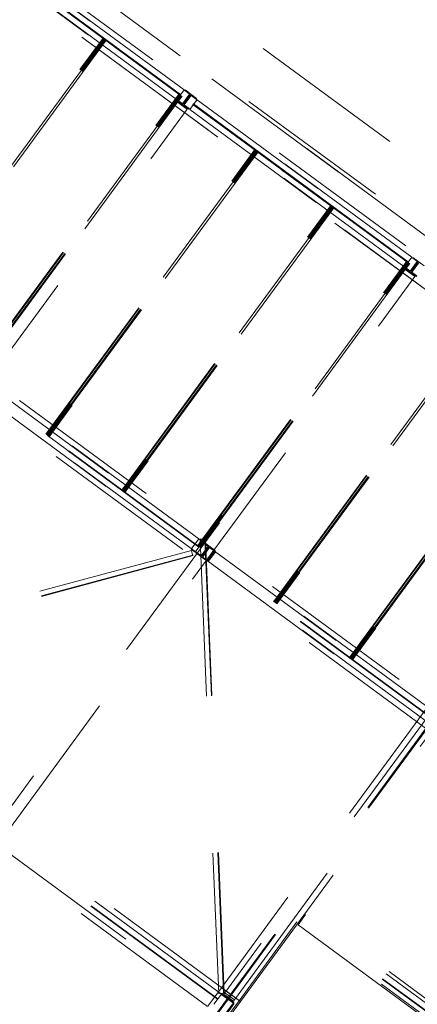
# Model space of a CAD drawing. Header units: metres. Extents: x 135583 to 135939, y 457896 to 458258.
# Tile 478 of 599: x 135749 to 135754, y 458068 to 458080. Entities that reach past the tile are written whole.
import ezdxf

# ---------------------------------------------------------------- set-up
doc = ezdxf.new("R2010")
doc.units = ezdxf.units.M
doc.linetypes.add('Hidden', pattern=[4, 2, -2])
doc.layers.add('NIEUWE INSTALLATIE', color=250, linetype='Continuous', lineweight=0)

msp = doc.modelspace()

# ---------------------------------------------------------------- linework, layer by layer
at = {"layer": 'NIEUWE INSTALLATIE', "linetype": 'Hidden'}
for p, q in [((135742.39, 458086.823), (135754.076, 458078.238)), ((135742.39, 458086.823), (135754.076, 458078.238)), ((135759.936, 458073.126), (135742.005, 458086.299)), ((135759.936, 458073.126), (135742.005, 458086.299)), ((135762.687, 458071.043), (135742.782, 458085.667)), ((135762.687, 458071.043), (135742.782, 458085.667)), ((135756.809, 458074.865), (135742.303, 458085.522)), ((135756.809, 458074.865), (135742.303, 458085.522)), ((135742.593, 458085.495), (135761.33, 458071.729)), ((135742.593, 458085.495), (135761.33, 458071.729)), ((135742.943, 458085.549), (135762.687, 458071.043)), ((135742.943, 458085.549), (135762.687, 458071.043)), ((135739.639, 458081.896), (135754.145, 458071.238)), ((135739.639, 458081.896), (135754.145, 458071.238)), ((135748.241, 458081.253), (135751.121, 458079.137)), ((135748.241, 458081.253), (135751.121, 458079.137)), ((135751.033, 458079.016), (135748.152, 458081.132)), ((135751.033, 458079.016), (135748.152, 458081.132)), ((135751.003, 458079.127), (135748.267, 458081.137)), ((135751.003, 458079.127), (135748.267, 458081.137)), ((135751.006, 458079.132), (135748.271, 458081.142)), ((135751.006, 458079.132), (135748.271, 458081.142)), ((135751.052, 458079.194), (135748.316, 458081.204)), ((135751.052, 458079.194), (135748.316, 458081.204)), ((135761.032, 458071.576), (135748.218, 458080.99)), ((135761.153, 458071.488), (135748.218, 458080.99)), ((135761.032, 458071.576), (135748.218, 458080.99)), ((135761.153, 458071.488), (135748.218, 458080.99)), ((135748.221, 458081.075), (135750.957, 458079.065)), ((135748.221, 458081.075), (135750.957, 458079.065)), ((135747.355, 458076.227), (135750.019, 458079.853)), ((135747.355, 458076.227), (135750.019, 458079.853)), ((135747.362, 458076.222), (135750.026, 458079.848)), ((135747.362, 458076.222), (135750.026, 458079.848)), ((135750.036, 458079.841), (135747.371, 458076.215)), ((135750.036, 458079.841), (135747.371, 458076.215)), ((135747.379, 458076.209), (135750.044, 458079.835)), ((135747.379, 458076.209), (135750.044, 458079.835)), ((135747.389, 458076.202), (135750.053, 458079.829)), ((135747.389, 458076.202), (135750.053, 458079.829)), ((135750.06, 458079.824), (135747.395, 458076.197)), ((135750.06, 458079.824), (135747.395, 458076.197)), ((135754.257, 458070.97), (135742.653, 458079.495)), ((135754.257, 458070.97), (135742.653, 458079.495)), ((135748.322, 458075.516), (135750.987, 458079.143)), ((135748.322, 458075.516), (135750.987, 458079.143)), ((135748.329, 458075.511), (135750.993, 458079.138)), ((135748.329, 458075.511), (135750.993, 458079.138)), ((135751.003, 458079.131), (135748.338, 458075.504)), ((135751.003, 458079.131), (135748.338, 458075.504)), ((135748.346, 458075.498), (135751.011, 458079.125)), ((135748.346, 458075.498), (135751.011, 458079.125)), ((135748.356, 458075.492), (135751.02, 458079.118)), ((135748.356, 458075.492), (135751.02, 458079.118)), ((135751.052, 458079.194), (135750.957, 458079.065)), ((135751.052, 458079.194), (135750.957, 458079.065)), ((135751.027, 458079.113), (135750.969, 458079.034)), ((135751.027, 458079.113), (135750.969, 458079.034)), ((135751.121, 458079.137), (135751.033, 458079.016)), ((135751.121, 458079.137), (135751.033, 458079.016)), ((135751.121, 458079.12), (135751.049, 458079.021)), ((135751.121, 458079.12), (135751.049, 458079.021)), ((135751.142, 458079.122), (135751.053, 458079.001)), ((135751.142, 458079.122), (135751.053, 458079.001)), ((135751.054, 458079.018), (135751.126, 458079.116)), ((135751.054, 458079.018), (135751.126, 458079.116)), ((135751.065, 458079.191), (135751.06, 458079.183)), ((135751.065, 458079.191), (135751.06, 458079.183)), ((135751.06, 458079.183), (135751.118, 458079.141)), ((135751.06, 458079.183), (135751.118, 458079.141)), ((135751.21, 458079.084), (135751.065, 458079.191)), ((135751.21, 458079.084), (135751.065, 458079.191)), ((135751.142, 458079.122), (135754.023, 458077.005)), ((135751.142, 458079.122), (135754.023, 458077.005)), ((135751.147, 458079.119), (135751.205, 458079.077)), ((135751.147, 458079.119), (135751.205, 458079.077)), ((135751.205, 458079.077), (135751.21, 458079.084)), ((135751.205, 458079.077), (135751.21, 458079.084)), ((135750.969, 458079.034), (135745.769, 458071.956)), ((135750.969, 458079.034), (135745.769, 458071.956)), ((135750.97, 458079.061), (135750.964, 458079.053)), ((135750.97, 458079.061), (135750.964, 458079.053)), ((135750.964, 458079.053), (135751.109, 458078.946)), ((135750.964, 458079.053), (135751.109, 458078.946)), ((135750.969, 458079.034), (135751.09, 458078.945)), ((135750.969, 458079.034), (135751.09, 458078.945)), ((135751.028, 458079.018), (135750.97, 458079.061)), ((135751.028, 458079.018), (135750.97, 458079.061)), ((135753.934, 458076.884), (135751.053, 458079.001)), ((135753.934, 458076.884), (135751.053, 458079.001)), ((135751.115, 458078.954), (135751.057, 458078.997)), ((135751.115, 458078.954), (135751.057, 458078.997)), ((135751.123, 458078.943), (135751.217, 458079.072)), ((135751.123, 458078.943), (135751.217, 458079.072)), ((135751.17, 458079.014), (135751.164, 458079.006)), ((135751.17, 458079.014), (135751.164, 458079.006)), ((135751.164, 458079.006), (135753.866, 458077.021)), ((135751.164, 458079.006), (135753.866, 458077.021)), ((135751.164, 458079.006), (135753.866, 458077.021)), ((135751.164, 458079.006), (135751.204, 458078.977)), ((135751.164, 458079.006), (135751.204, 458078.977)), ((135753.904, 458076.996), (135751.168, 458079.005)), ((135753.904, 458076.996), (135751.168, 458079.005)), ((135751.17, 458079.014), (135753.872, 458077.029)), ((135751.17, 458079.014), (135753.872, 458077.029)), ((135751.17, 458079.014), (135753.872, 458077.029)), ((135751.21, 458078.985), (135751.17, 458079.014)), ((135751.21, 458078.985), (135751.17, 458079.014)), ((135753.907, 458077), (135751.172, 458079.01)), ((135753.907, 458077), (135751.172, 458079.01)), ((135751.204, 458078.977), (135751.21, 458078.985)), ((135751.204, 458078.977), (135751.21, 458078.985)), ((135753.906, 458076.992), (135751.204, 458078.977)), ((135753.906, 458076.992), (135751.204, 458078.977)), ((135753.912, 458077), (135751.21, 458078.985)), ((135753.912, 458077), (135751.21, 458078.985)), ((135753.953, 458077.062), (135751.217, 458079.072)), ((135753.953, 458077.062), (135751.217, 458079.072)), ((135745.89, 458071.868), (135751.09, 458078.945)), ((135745.89, 458071.868), (135751.09, 458078.945)), ((135751.109, 458078.946), (135751.115, 458078.954)), ((135751.109, 458078.946), (135751.115, 458078.954)), ((135751.123, 458078.943), (135753.858, 458076.934)), ((135751.123, 458078.943), (135753.858, 458076.934)), ((135749.289, 458074.806), (135751.954, 458078.432)), ((135749.289, 458074.806), (135751.954, 458078.432)), ((135749.296, 458074.801), (135751.96, 458078.427)), ((135749.296, 458074.801), (135751.96, 458078.427)), ((135751.97, 458078.42), (135749.305, 458074.794)), ((135751.97, 458078.42), (135749.305, 458074.794)), ((135749.313, 458074.788), (135751.978, 458078.414)), ((135749.313, 458074.788), (135751.978, 458078.414)), ((135749.323, 458074.781), (135751.987, 458078.408)), ((135749.323, 458074.781), (135751.987, 458078.408)), ((135751.994, 458078.403), (135749.33, 458074.776)), ((135751.994, 458078.403), (135749.33, 458074.776)), ((135737.265, 458078.242), (135754.43, 458065.631)), ((135737.265, 458078.242), (135754.43, 458065.631)), ((135736.845, 458078.178), (135755.703, 458064.324)), ((135736.845, 458078.178), (135755.703, 458064.324)), ((135750.256, 458074.095), (135752.921, 458077.722)), ((135750.256, 458074.095), (135752.921, 458077.722)), ((135750.263, 458074.09), (135752.927, 458077.717)), ((135750.263, 458074.09), (135752.927, 458077.717)), ((135752.937, 458077.71), (135750.272, 458074.083)), ((135752.937, 458077.71), (135750.272, 458074.083)), ((135750.281, 458074.077), (135752.945, 458077.704)), ((135750.281, 458074.077), (135752.945, 458077.704)), ((135745.731, 458077.606), (135758.545, 458068.192)), ((135745.731, 458077.606), (135758.666, 458068.103)), ((135745.731, 458077.606), (135758.545, 458068.192)), ((135745.731, 458077.606), (135758.666, 458068.103)), ((135750.29, 458074.071), (135752.954, 458077.697)), ((135750.29, 458074.071), (135752.954, 458077.697)), ((135752.961, 458077.692), (135750.297, 458074.066)), ((135752.961, 458077.692), (135750.297, 458074.066)), ((135751.223, 458073.385), (135753.888, 458077.011)), ((135751.223, 458073.385), (135753.888, 458077.011)), ((135751.23, 458073.38), (135753.895, 458077.006)), ((135751.23, 458073.38), (135753.895, 458077.006)), ((135753.904, 458076.999), (135751.24, 458073.373)), ((135753.904, 458076.999), (135751.24, 458073.373)), ((135751.248, 458073.367), (135753.912, 458076.993)), ((135751.248, 458073.367), (135753.912, 458076.993)), ((135751.257, 458073.36), (135753.921, 458076.987)), ((135751.257, 458073.36), (135753.921, 458076.987)), ((135753.953, 458077.062), (135753.858, 458076.934)), ((135753.953, 458077.062), (135753.858, 458076.934)), ((135753.872, 458077.029), (135753.866, 458077.021)), ((135753.872, 458077.029), (135753.866, 458077.021)), ((135753.872, 458077.029), (135753.866, 458077.021)), ((135753.866, 458077.021), (135753.906, 458076.992)), ((135753.866, 458077.021), (135753.906, 458076.992)), ((135753.866, 458077.021), (135753.906, 458076.992)), ((135753.928, 458076.982), (135753.87, 458076.903)), ((135753.928, 458076.982), (135753.87, 458076.903)), ((135753.912, 458077), (135753.872, 458077.029)), ((135753.912, 458077), (135753.872, 458077.029)), ((135753.912, 458077), (135753.872, 458077.029)), ((135753.906, 458076.992), (135753.912, 458077)), ((135753.906, 458076.992), (135753.912, 458077)), ((135753.906, 458076.992), (135753.912, 458077)), ((135754.023, 458077.005), (135753.934, 458076.884)), ((135754.023, 458077.005), (135753.934, 458076.884)), ((135754.022, 458076.988), (135753.95, 458076.89)), ((135754.022, 458076.988), (135753.95, 458076.89)), ((135754.043, 458076.99), (135753.954, 458076.869)), ((135754.043, 458076.99), (135753.954, 458076.869)), ((135753.955, 458076.886), (135754.027, 458076.985)), ((135753.955, 458076.886), (135754.027, 458076.985)), ((135753.967, 458077.059), (135753.961, 458077.052)), ((135753.967, 458077.059), (135753.961, 458077.052)), ((135753.961, 458077.052), (135754.019, 458077.009)), ((135753.961, 458077.052), (135754.019, 458077.009)), ((135754.112, 458076.953), (135753.967, 458077.059)), ((135754.112, 458076.953), (135753.967, 458077.059)), ((135753.87, 458076.903), (135748.67, 458069.825)), ((135753.87, 458076.903), (135748.67, 458069.825)), ((135753.871, 458076.929), (135753.865, 458076.922)), ((135753.871, 458076.929), (135753.865, 458076.922)), ((135753.865, 458076.922), (135754.01, 458076.815)), ((135753.865, 458076.922), (135754.01, 458076.815)), ((135753.87, 458076.903), (135753.991, 458076.814)), ((135753.87, 458076.903), (135753.991, 458076.814)), ((135753.929, 458076.887), (135753.871, 458076.929)), ((135753.929, 458076.887), (135753.871, 458076.929)), ((135756.837, 458074.751), (135753.954, 458076.869)), ((135756.837, 458074.751), (135753.954, 458076.869)), ((135754.016, 458076.823), (135753.958, 458076.865)), ((135754.016, 458076.823), (135753.958, 458076.865)), ((135748.791, 458069.736), (135753.991, 458076.814)), ((135748.791, 458069.736), (135753.991, 458076.814)), ((135754.01, 458076.815), (135754.016, 458076.823)), ((135754.01, 458076.815), (135754.016, 458076.823)), ((135752.19, 458072.674), (135754.855, 458076.301)), ((135752.19, 458072.674), (135754.855, 458076.301)), ((135752.197, 458072.669), (135754.862, 458076.296)), ((135752.197, 458072.669), (135754.862, 458076.296)), ((135754.871, 458076.289), (135752.207, 458072.662)), ((135754.871, 458076.289), (135752.207, 458072.662)), ((135752.215, 458072.656), (135754.879, 458076.283)), ((135752.215, 458072.656), (135754.879, 458076.283)), ((135752.224, 458072.65), (135754.888, 458076.276)), ((135752.224, 458072.65), (135754.888, 458076.276)), ((135754.895, 458076.271), (135752.231, 458072.645)), ((135754.895, 458076.271), (135752.231, 458072.645)), ((135753.158, 458071.964), (135755.822, 458075.59)), ((135753.158, 458071.964), (135755.822, 458075.59)), ((135753.164, 458071.959), (135755.829, 458075.585)), ((135753.164, 458071.959), (135755.829, 458075.585)), ((135755.838, 458075.578), (135753.174, 458071.952)), ((135755.838, 458075.578), (135753.174, 458071.952)), ((135753.182, 458071.946), (135755.846, 458075.572)), ((135753.182, 458071.946), (135755.846, 458075.572)), ((135748.477, 458075.495), (135751.356, 458073.38)), ((135748.477, 458075.495), (135751.356, 458073.38)), ((135751.238, 458073.473), (135748.541, 458075.455)), ((135751.238, 458073.473), (135748.541, 458075.455)), ((135753.191, 458071.939), (135755.855, 458075.566)), ((135753.191, 458071.939), (135755.855, 458075.566)), ((135755.862, 458075.561), (135753.198, 458071.934)), ((135755.862, 458075.561), (135753.198, 458071.934)), ((135751.267, 458073.259), (135748.388, 458075.374)), ((135751.267, 458073.259), (135748.388, 458075.374)), ((135748.446, 458075.326), (135751.143, 458073.344)), ((135748.446, 458075.326), (135751.143, 458073.344)), ((135751.189, 458073.406), (135748.492, 458075.388)), ((135751.189, 458073.406), (135748.492, 458075.388)), ((135751.193, 458073.411), (135748.495, 458075.393)), ((135751.193, 458073.411), (135748.495, 458075.393)), ((135746.286, 458060.383), (135756.826, 458074.73)), ((135746.286, 458060.383), (135756.826, 458074.73)), ((135746.296, 458060.375), (135756.837, 458074.723)), ((135746.296, 458060.375), (135756.837, 458074.723)), ((135756.771, 458074.771), (135751.571, 458067.693)), ((135756.771, 458074.771), (135751.571, 458067.693)), ((135756.711, 458074.815), (135752.373, 458068.911)), ((135756.711, 458074.815), (135752.373, 458068.911)), ((135751.692, 458067.605), (135756.892, 458074.683)), ((135751.692, 458067.605), (135756.892, 458074.683)), ((135751.238, 458073.473), (135751.143, 458073.344)), ((135751.238, 458073.473), (135751.143, 458073.344)), ((135751.289, 458073.436), (135751.238, 458073.473)), ((135751.289, 458073.436), (135751.238, 458073.473)), ((135751.255, 458073.469), (135751.492, 458067.686)), ((135751.255, 458073.469), (135751.492, 458067.686)), ((135751.259, 458073.47), (135751.309, 458073.472)), ((135751.259, 458073.47), (135751.309, 458073.472)), ((135751.317, 458073.475), (135751.555, 458067.692)), ((135751.317, 458073.475), (135751.555, 458067.692)), ((135751.322, 458073.476), (135751.324, 458073.476)), ((135751.322, 458073.476), (135751.324, 458073.476)), ((135751.324, 458073.476), (135751.562, 458067.692)), ((135751.324, 458073.476), (135751.562, 458067.692)), ((135751.144, 458073.328), (135745.866, 458071.91)), ((135751.144, 458073.328), (135745.866, 458071.91)), ((135751.143, 458073.344), (135751.194, 458073.307)), ((135751.143, 458073.344), (135751.194, 458073.307)), ((135751.145, 458073.323), (135751.158, 458073.275)), ((135751.145, 458073.323), (135751.158, 458073.275)), ((135751.24, 458073.369), (135751.189, 458073.406)), ((135751.24, 458073.369), (135751.189, 458073.406)), ((135751.243, 458073.374), (135751.193, 458073.411)), ((135751.243, 458073.374), (135751.193, 458073.411)), ((135751.289, 458073.436), (135751.194, 458073.307)), ((135751.289, 458073.436), (135751.194, 458073.307)), ((135751.267, 458073.259), (135751.356, 458073.38)), ((135751.267, 458073.259), (135751.356, 458073.38)), ((135751.358, 458073.362), (135751.286, 458073.263)), ((135751.358, 458073.362), (135751.286, 458073.263)), ((135751.288, 458073.244), (135751.377, 458073.365)), ((135751.288, 458073.244), (135751.377, 458073.365)), ((135751.29, 458073.26), (135751.363, 458073.358)), ((135751.29, 458073.26), (135751.363, 458073.358)), ((135751.302, 458073.433), (135751.297, 458073.425)), ((135751.302, 458073.433), (135751.297, 458073.425)), ((135751.297, 458073.425), (135751.355, 458073.383)), ((135751.297, 458073.425), (135751.355, 458073.383)), ((135751.447, 458073.326), (135751.302, 458073.433)), ((135751.447, 458073.326), (135751.302, 458073.433)), ((135751.349, 458073.193), (135751.444, 458073.322)), ((135751.349, 458073.193), (135751.444, 458073.322)), ((135751.36, 458073.185), (135751.454, 458073.314)), ((135751.36, 458073.185), (135751.454, 458073.314)), ((135751.377, 458073.365), (135754.26, 458071.247)), ((135751.377, 458073.365), (135754.26, 458071.247)), ((135751.384, 458073.361), (135751.442, 458073.319)), ((135751.384, 458073.361), (135751.442, 458073.319)), ((135751.442, 458073.319), (135751.447, 458073.326)), ((135751.442, 458073.319), (135751.447, 458073.326)), ((135754.19, 458071.305), (135751.444, 458073.322)), ((135754.19, 458071.305), (135751.444, 458073.322)), ((135751.164, 458073.268), (135745.886, 458071.85)), ((135751.164, 458073.268), (135745.886, 458071.85)), ((135751.166, 458073.261), (135745.888, 458071.843)), ((135751.166, 458073.261), (135745.888, 458071.843)), ((135751.165, 458073.263), (135751.166, 458073.261)), ((135751.165, 458073.263), (135751.166, 458073.261)), ((135751.207, 458073.303), (135751.201, 458073.295)), ((135751.207, 458073.303), (135751.201, 458073.295)), ((135751.201, 458073.295), (135751.346, 458073.189)), ((135751.201, 458073.295), (135751.346, 458073.189)), ((135751.265, 458073.26), (135751.207, 458073.303)), ((135751.265, 458073.26), (135751.207, 458073.303)), ((135754.171, 458071.126), (135751.288, 458073.244)), ((135754.171, 458071.126), (135751.288, 458073.244)), ((135751.352, 458073.196), (135751.294, 458073.239)), ((135751.352, 458073.196), (135751.294, 458073.239)), ((135751.346, 458073.189), (135751.352, 458073.196)), ((135751.346, 458073.189), (135751.352, 458073.196)), ((135751.349, 458073.193), (135754.095, 458071.176)), ((135751.349, 458073.193), (135754.095, 458071.176)), ((135754.141, 458071.238), (135751.395, 458073.255)), ((135754.141, 458071.238), (135751.395, 458073.255)), ((135754.144, 458071.242), (135751.399, 458073.26)), ((135754.144, 458071.242), (135751.399, 458073.26)), ((135751.768, 458067.581), (135754.257, 458070.97)), ((135751.768, 458067.581), (135754.257, 458070.97)), ((135751.526, 458067.678), (135748.79, 458069.688)), ((135751.526, 458067.678), (135748.79, 458069.688)), ((135748.695, 458069.559), (135751.431, 458067.549)), ((135748.695, 458069.559), (135751.431, 458067.549)), ((135751.476, 458067.611), (135748.741, 458069.621)), ((135751.476, 458067.611), (135748.741, 458069.621)), ((135751.48, 458067.616), (135748.744, 458069.626)), ((135751.48, 458067.616), (135748.744, 458069.626)), ((135752.373, 458068.911), (135751.526, 458067.758)), ((135752.373, 458068.911), (135751.526, 458067.758)), ((135755.274, 458066.779), (135752.373, 458068.911)), ((135755.274, 458066.779), (135752.373, 458068.911)), ((135752.503, 458068.56), (135752.598, 458068.689)), ((135752.503, 458068.56), (135752.598, 458068.689)), ((135755.237, 458066.751), (135752.598, 458068.689)), ((135755.237, 458066.751), (135752.598, 458068.689)), ((135752.489, 458068.596), (135751.752, 458067.593)), ((135752.489, 458068.596), (135751.752, 458067.593)), ((135755.18, 458066.618), (135752.489, 458068.596)), ((135755.18, 458066.618), (135752.489, 458068.596)), ((135752.503, 458068.56), (135755.142, 458066.622)), ((135752.503, 458068.56), (135755.142, 458066.622)), ((135755.188, 458066.684), (135752.549, 458068.623)), ((135755.188, 458066.684), (135752.549, 458068.623)), ((135755.191, 458066.689), (135752.552, 458068.627)), ((135755.191, 458066.689), (135752.552, 458068.627)), ((135751.526, 458067.758), (135751.354, 458067.525)), ((135751.526, 458067.758), (135751.354, 458067.525)), ((135751.526, 458067.678), (135751.431, 458067.549)), ((135751.526, 458067.678), (135751.431, 458067.549)), ((135751.492, 458067.686), (135751.492, 458067.686)), ((135751.492, 458067.686), (135751.492, 458067.686)), ((135751.492, 458067.686), (135751.492, 458067.686)), ((135751.492, 458067.686), (135751.492, 458067.686)), ((135751.492, 458067.686), (135751.562, 458067.689)), ((135751.492, 458067.686), (135751.562, 458067.689)), ((135751.546, 458067.688), (135751.497, 458067.686)), ((135751.546, 458067.688), (135751.497, 458067.686)), ((135751.526, 458067.758), (135751.768, 458067.581)), ((135751.526, 458067.758), (135751.768, 458067.581)), ((135751.539, 458067.675), (135751.533, 458067.667)), ((135751.539, 458067.675), (135751.533, 458067.667)), ((135751.684, 458067.568), (135751.539, 458067.675)), ((135751.684, 458067.568), (135751.539, 458067.675)), ((135751.555, 458067.692), (135751.555, 458067.689)), ((135751.555, 458067.692), (135751.555, 458067.689)), ((135751.559, 458067.677), (135751.571, 458067.693)), ((135751.559, 458067.677), (135751.571, 458067.693)), ((135751.605, 458067.643), (135751.559, 458067.677)), ((135751.559, 458067.677), (135751.559, 458067.676)), ((135751.559, 458067.677), (135751.559, 458067.676)), ((135751.605, 458067.643), (135751.559, 458067.677)), ((135751.559, 458067.677), (135751.559, 458067.676)), ((135751.559, 458067.677), (135751.559, 458067.676)), ((135751.559, 458067.676), (135751.68, 458067.587)), ((135751.559, 458067.676), (135751.68, 458067.587)), ((135751.562, 458067.692), (135751.56, 458067.692)), ((135751.562, 458067.692), (135751.56, 458067.692)), ((135751.562, 458067.689), (135751.562, 458067.692)), ((135751.562, 458067.689), (135751.562, 458067.692)), ((135751.692, 458067.605), (135751.571, 458067.693)), ((135751.571, 458067.693), (135751.571, 458067.693)), ((135751.571, 458067.693), (135751.616, 458067.659)), ((135751.571, 458067.693), (135751.571, 458067.693)), ((135751.692, 458067.605), (135751.571, 458067.693)), ((135751.571, 458067.693), (135751.571, 458067.693)), ((135751.571, 458067.693), (135751.616, 458067.659)), ((135751.571, 458067.693), (135751.571, 458067.693)), ((135751.595, 458067.604), (135751.522, 458067.505)), ((135751.595, 458067.604), (135751.522, 458067.505)), ((135751.527, 458067.502), (135751.6, 458067.6)), ((135751.527, 458067.502), (135751.6, 458067.6)), ((135751.533, 458067.667), (135751.592, 458067.625)), ((135751.533, 458067.667), (135751.592, 458067.625)), ((135751.752, 458067.593), (135751.58, 458067.359)), ((135751.752, 458067.593), (135751.58, 458067.359)), ((135751.584, 458067.436), (135751.679, 458067.565)), ((135751.584, 458067.436), (135751.679, 458067.565)), ((135751.768, 458067.581), (135751.596, 458067.347)), ((135751.768, 458067.581), (135751.596, 458067.347)), ((135751.596, 458067.427), (135751.691, 458067.556)), ((135751.596, 458067.427), (135751.691, 458067.556)), ((135751.596, 458067.427), (135751.691, 458067.556)), ((135751.628, 458067.65), (135751.617, 458067.635)), ((135751.628, 458067.65), (135751.617, 458067.635)), ((135751.621, 458067.603), (135751.679, 458067.561)), ((135751.621, 458067.603), (135751.679, 458067.561)), ((135751.623, 458067.631), (135751.634, 458067.645)), ((135751.623, 458067.631), (135751.634, 458067.645)), ((135751.68, 458067.588), (135751.635, 458067.621)), ((135751.68, 458067.588), (135751.635, 458067.621)), ((135751.646, 458067.637), (135751.692, 458067.604)), ((135751.646, 458067.637), (135751.692, 458067.604)), ((135751.679, 458067.561), (135751.684, 458067.568)), ((135751.679, 458067.561), (135751.684, 458067.568)), ((135754.383, 458065.579), (135751.679, 458067.565)), ((135754.383, 458065.579), (135751.679, 458067.565)), ((135751.692, 458067.604), (135751.68, 458067.588)), ((135751.692, 458067.604), (135751.68, 458067.588)), ((135751.68, 458067.587), (135751.68, 458067.588)), ((135751.68, 458067.588), (135751.68, 458067.587)), ((135751.68, 458067.587), (135751.68, 458067.588)), ((135751.68, 458067.588), (135751.68, 458067.587)), ((135751.692, 458067.604), (135751.692, 458067.605)), ((135751.692, 458067.604), (135751.692, 458067.605)), ((135751.692, 458067.604), (135751.692, 458067.605)), ((135751.692, 458067.604), (135751.692, 458067.605))]:
    msp.add_line(p, q, dxfattribs=at)
msp.add_arc((135751.303, 458073.251), 0.015, 143.696, 233.696, dxfattribs=at)
msp.add_arc((135751.303, 458073.251), 0.015, 143.696, 233.696, dxfattribs=at)
for centre, major_axis, ratio, start_param, end_param in [((135751.109, 458079.128), (0.0089, 0.0121), 1, 4.712389, 6.283185), ((135751.109, 458079.128), (0.0089, 0.0121), 1, 4.712389, 6.283185), ((135751.138, 458079.107), (0.0089, 0.0121), 1, 0, 1.570796), ((135751.138, 458079.107), (0.0089, 0.0121), 1, 0, 1.570796), ((135751.037, 458079.03), (0.0146, -0.0036), 1, 4.31969, 5.890486), ((135751.037, 458079.03), (0.0146, -0.0036), 1, 4.31969, 5.890486), ((135751.066, 458079.009), (0.0089, 0.0121), 1, 1.570796, 3.141593), ((135751.066, 458079.009), (0.0089, 0.0121), 1, 1.570796, 3.141593), ((135754.01, 458076.997), (0.0089, 0.0121), 1, 4.712389, 6.283185), ((135754.01, 458076.997), (0.0089, 0.0121), 1, 4.712389, 6.283185), ((135753.938, 458076.899), (0.0146, -0.0036), 1, 4.31969, 5.890486), ((135753.938, 458076.899), (0.0146, -0.0036), 1, 4.31969, 5.890486), ((135753.967, 458076.877), (0.0089, 0.0121), 1, 1.570796, 3.141593), ((135753.967, 458076.877), (0.0089, 0.0121), 1, 1.570796, 3.141593), ((135751.259, 458073.469), (0.0045, 0.00018), 0.055443, 1.570796, 3.141593), ((135751.259, 458073.469), (0.0045, 0.00018), 0.055443, 1.570796, 3.141593), ((135751.308, 458073.472), (0.00899, 0.00037), 0.055443, 4.712389, 6.283185), ((135751.308, 458073.472), (0.00899, 0.00037), 0.055443, 4.712389, 6.283185), ((135751.322, 458073.476), (0.0045, 0.00018), 0.055443, 1.570796, 3.141593), ((135751.322, 458073.476), (0.0045, 0.00018), 0.055443, 1.570796, 3.141593), ((135751.145, 458073.323), (-0.00117, 0.00435), 0.055443, 4.712389, 6.283185), ((135751.145, 458073.323), (-0.00117, 0.00435), 0.055443, 4.712389, 6.283185), ((135751.346, 458073.371), (-0.0107, 0.0106), 1, 3.288428, 4.859224), ((135751.346, 458073.371), (-0.0107, 0.0106), 1, 3.288428, 4.859224), ((135751.375, 458073.349), (-0.0011, 0.015), 1, 5.573674, 7.14447), ((135751.375, 458073.349), (-0.0011, 0.015), 1, 5.573674, 7.14447), ((135751.159, 458073.276), (-0.00233, 0.00869), 0.055443, 1.570796, 3.141593), ((135751.159, 458073.276), (-0.00233, 0.00869), 0.055443, 1.570796, 3.141593), ((135751.165, 458073.263), (-0.00117, 0.00435), 0.055443, 4.712389, 6.283185), ((135751.165, 458073.263), (-0.00117, 0.00435), 0.055443, 4.712389, 6.283185), ((135751.274, 458073.272), (-0.0101, 0.0111), 1, 1.769173, 3.339969), ((135751.274, 458073.272), (-0.0101, 0.0111), 1, 1.769173, 3.339969), ((135751.497, 458067.686), (0.0045, 0.00018), 0.055443, 1.570796, 3.141593), ((135751.497, 458067.686), (0.0045, 0.00018), 0.055443, 1.570796, 3.141593), ((135751.546, 458067.689), (0.00899, 0.00037), 0.055443, 4.712389, 6.283185), ((135751.546, 458067.689), (0.00899, 0.00037), 0.055443, 4.712389, 6.283185), ((135751.56, 458067.692), (0.0045, 0.00018), 0.055443, 1.570796, 3.141593), ((135751.56, 458067.692), (0.0045, 0.00018), 0.055443, 1.570796, 3.141593), ((135751.583, 458067.613), (0.0023, 0.0148), 1, 4.234702, 5.805498), ((135751.583, 458067.613), (0.0023, 0.0148), 1, 4.234702, 5.805498), ((135751.612, 458067.591), (-0.0114, 0.0098), 1, 4.788276, 6.359072), ((135751.612, 458067.591), (-0.0114, 0.0098), 1, 4.788276, 6.359072), ((135751.605, 458067.644), (-0.0121, 0.0089), 0.070932, 1.570796, 3.141593), ((135751.605, 458067.644), (-0.0121, 0.0089), 0.070932, 1.570796, 3.141593), ((135751.616, 458067.659), (-0.0121, 0.0089), 0.070932, 3.141593, 4.712389), ((135751.616, 458067.659), (-0.0121, 0.0089), 0.070932, 3.141593, 4.712389), ((135751.605, 458067.644), (-0.0121, 0.0089), 0.070932, 2.879793, 3.141593), ((135751.605, 458067.644), (-0.0121, 0.0089), 0.070932, 2.879793, 3.141593), ((135751.635, 458067.622), (-0.0121, 0.0089), 0.070932, 0, 0.523599), ((135751.635, 458067.622), (-0.0121, 0.0089), 0.070932, 0, 1.570796), ((135751.635, 458067.622), (-0.0121, 0.0089), 0.070932, 0, 0.523599), ((135751.635, 458067.622), (-0.0121, 0.0089), 0.070932, 0, 1.570796), ((135751.616, 458067.659), (-0.0121, 0.0089), 0.070932, 3.141593, 3.665191), ((135751.616, 458067.659), (-0.0121, 0.0089), 0.070932, 3.141593, 3.665191), ((135751.646, 458067.637), (-0.0121, 0.0089), 0.070932, 6.021386, 6.283185), ((135751.646, 458067.637), (-0.0121, 0.0089), 0.070932, 4.712389, 6.283185), ((135751.646, 458067.637), (-0.0121, 0.0089), 0.070932, 6.021386, 6.283185), ((135751.646, 458067.637), (-0.0121, 0.0089), 0.070932, 4.712389, 6.283185)]:
    msp.add_ellipse(centre, major_axis=major_axis, ratio=ratio, start_param=start_param, end_param=end_param, dxfattribs=at)

doc.saveas('drawing.dxf')
